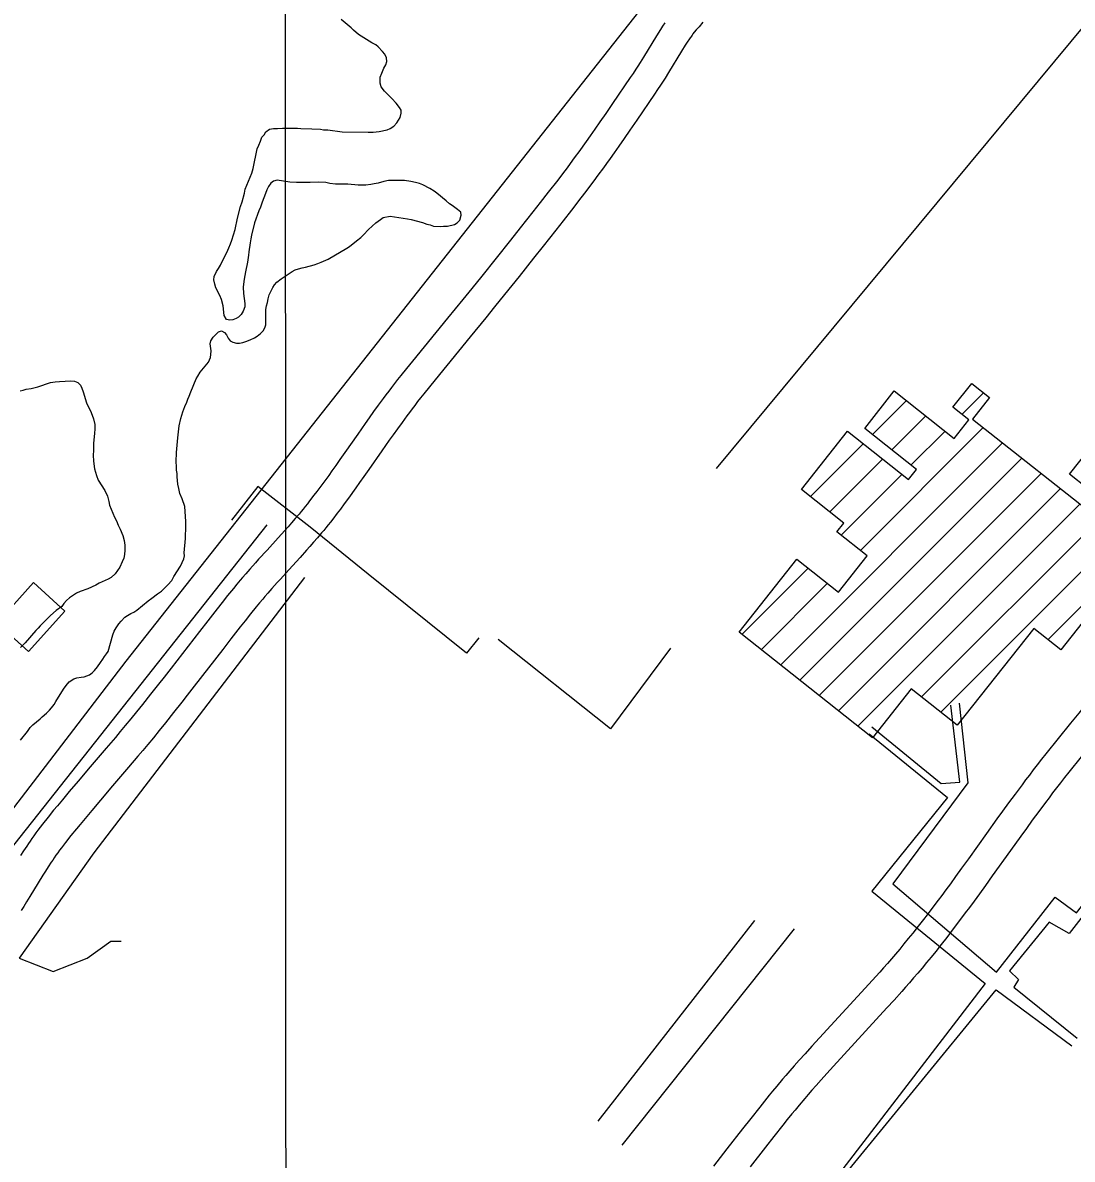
# Model space of a CAD drawing. Extents: x 3263578 to 3301413, y 764927 to 798602.
# Drawn here: x 3296288 to 3297360, y 781999 to 783160 of the extents above; entities that cross this region are included whole.
import ezdxf

# ---------------------------------------------------------------- set-up
doc = ezdxf.new("R2010")
doc.units = 0
for name, color, linetype in [('V-BLDG-OTLN', 7, 'Continuous'), ('V-GRID-MAJR', 7, 'Continuous'), ('V-ROAD-CNTR', 7, 'Continuous'), ('V-TOPO-SHOR', 7, 'Continuous'), ('V-UTIL-LINE', 7, 'Continuous')]:
    doc.layers.add(name, color=color, linetype=linetype)

msp = doc.modelspace()

# ---------------------------------------------------------------- linework, layer by layer
at = {"layer": 'V-BLDG-OTLN'}
for p, q in [((3297156, 782739.6), (3297190.8, 782774.4)), ((3297247.4, 782760.3), (3297269.4, 782782.3)), ((3297175.7, 782724), (3297210.5, 782758.8)), ((3297143.8, 782621.3), (3297269.3, 782746.9)), ((3297195.4, 782708.3), (3297230.2, 782743.1)), ((3297062, 782504.2), (3297289, 782731.2)), ((3297092.7, 782676.3), (3297146.6, 782730.2)), ((3297081.8, 782488.6), (3297308.8, 782715.6)), ((3297112.4, 782660.7), (3297166.3, 782714.6)), ((3297101.5, 782473), (3297328.5, 782700)), ((3297124, 782637), (3297186.1, 782699)), ((3297121.2, 782457.4), (3297348.2, 782684.4)), ((3297141, 782441.7), (3297368, 782668.7)), ((3297225.9, 782456), (3297429.8, 782659.9)), ((3297206.2, 782471.6), (3297387.7, 782653.1)), ((3297335.6, 782530.3), (3297435.6, 782630.3)), ((3297022.6, 782535.5), (3297090.4, 782603.3)), ((3297042.3, 782519.9), (3297110.2, 782587.7))]:
    msp.add_line(p, q, dxfattribs=at)
for points in [[(3297370.2, 782547.2), (3297348.6, 782519.9), (3297321.1, 782541.7), (3297242.7, 782442.7), (3297195.7, 782479.9), (3297156, 782429.8), (3297019.7, 782537.7), (3297078.9, 782612.5), (3297121.5, 782578.7), (3297150.8, 782615.8), (3297119.7, 782640.4), (3297126.7, 782649.3), (3297083.5, 782683.6), (3297130.5, 782743), (3297192.9, 782693.6), (3297201, 782703.9), (3297148.1, 782745.8), (3297178.4, 782784.2), (3297239.6, 782735.7), (3297254.6, 782754.6), (3297238.3, 782767.5), (3297257.5, 782791.8), (3297275.7, 782777.4), (3297258.4, 782755.5), (3297392, 782649.7)], [(3297393.6, 782670.5), (3297357.5, 782699.1), (3297398.2, 782750.5)]]:
    msp.add_lwpolyline(points, dxfattribs=at)
msp.add_lwpolyline([(3296261.4, 782547.1), (3296298.7, 782588.4), (3296330.8, 782559.4), (3296293.5, 782518.1)], close=True, dxfattribs=at)
at = {"layer": 'V-GRID-MAJR'}
msp.add_spline([(3296559.4, 775831.5), (3296556.8, 781892.5), (3296554.1, 787954.5), (3296551.5, 794016.6), (3296551.5, 794017.6)], degree=3, dxfattribs=at)
at = {"layer": 'V-ROAD-CNTR'}
for points in [[(3297584.1, 783413.1), (3296996.4, 782704.9)], [(3297044.6, 783333.5), (3296393, 782508.2), (3296007.2, 782004.7)], [(3296943.9, 783160.3), (3296941.6, 783156.7), (3296939.4, 783153.4), (3296935.5, 783147.1), (3296922, 783125.3), (3296918.7, 783119.9), (3296916.2, 783116), (3296914.3, 783113), (3296911.4, 783108.6), (3296908.5, 783104.3), (3296890.3, 783077.7), (3296883.5, 783067.7), (3296877.5, 783059.1), (3296872.3, 783051.5), (3296867.6, 783044.9), (3296863.6, 783039.2), (3296860, 783034.2), (3296856.9, 783029.8), (3296851.3, 783022.2), (3296847.1, 783016.5), (3296844, 783012.3), (3296839.2, 783006), (3296834.4, 782999.7), (3296824.8, 782987.3), (3296816.4, 782976.6), (3296809.1, 782967.2), (3296796.1, 782950.7), (3296786.3, 782938.4), (3296771.6, 782920), (3296756.9, 782901.6), (3296746.6, 782888.9), (3296737.6, 782877.8), (3296721.7, 782858.4), (3296697.8, 782829.2), (3296685.9, 782814.6), (3296680, 782807.3), (3296674, 782799.9), (3296670.8, 782795.8), (3296667.6, 782791.7), (3296664.6, 782787.8), (3296661.7, 782784), (3296658.9, 782780.3), (3296656.2, 782776.6), (3296651.1, 782769.7), (3296646.3, 782763.1), (3296641.9, 782756.9), (3296637.8, 782751.1), (3296630.1, 782740.2), (3296616.9, 782721.2), (3296611.9, 782714.1), (3296607.6, 782707.9), (3296603.7, 782702.6), (3296600.4, 782697.9), (3296597.4, 782693.9), (3296592.2, 782686.8), (3296588.3, 782681.5), (3296585.3, 782677.6), (3296580.8, 782671.8), (3296578.6, 782668.9), (3296576.3, 782666), (3296574.2, 782663.4), (3296572.1, 782660.9), (3296570.1, 782658.5), (3296566.1, 782653.8), (3296562.4, 782649.4), (3296558.8, 782645.3), (3296555.4, 782641.5), (3296548.9, 782634.3), (3296537.4, 782621.7), (3296528.7, 782612.2), (3296525.5, 782608.6), (3296519.8, 782602.3), (3296515.6, 782597.4), (3296512.4, 782593.7), (3296510, 782591), (3296506.5, 782586.8), (3296503.1, 782582.5), (3296497.1, 782575.1), (3296491.6, 782568.2), (3296486.4, 782561.6), (3296476.8, 782549.4), (3296468.4, 782538.6), (3296439.3, 782501.1), (3296432.1, 782491.7), (3296426.6, 782484.7), (3296418.4, 782474.3), (3296410.1, 782463.9)], [(3296982.7, 783160.9), (3296978.8, 783156.3), (3296976, 783153.1), (3296974, 783150.7), (3296972.6, 783148.9), (3296971.7, 783147.6), (3296971, 783146.7), (3296970, 783145.3), (3296968.9, 783143.7)], [(3296969, 783143.9), (3296966.8, 783140.5), (3296964.8, 783137.3), (3296961, 783131.2), (3296947.5, 783109.5), (3296944.1, 783103.9), (3296941.5, 783099.8), (3296939.4, 783096.7), (3296936.4, 783092.1), (3296933.3, 783087.5), (3296915.1, 783060.7), (3296908.2, 783050.7), (3296902.2, 783042), (3296896.8, 783034.3), (3296892.2, 783027.6), (3296888, 783021.8), (3296884.4, 783016.7), (3296881.2, 783012.2), (3296875.5, 783004.5), (3296871.2, 782998.7), (3296868, 782994.3), (3296863.1, 782987.8), (3296858.2, 782981.4), (3296848.5, 782968.9), (3296840.1, 782958.1), (3296832.6, 782948.6), (3296819.6, 782932.1), (3296809.8, 782919.7), (3296795, 782901.2), (3296780.2, 782882.8), (3296769.9, 782870), (3296760.8, 782858.8), (3296744.9, 782839.4), (3296721.1, 782810.3), (3296709.2, 782795.7), (3296703.3, 782788.4), (3296697.5, 782781.1), (3296694.3, 782777.2), (3296691.3, 782773.3), (3296688.4, 782769.5), (3296685.6, 782765.9), (3296682.9, 782762.3), (3296680.3, 782758.8), (3296675.3, 782752), (3296670.7, 782745.6), (3296666.3, 782739.5), (3296662.3, 782733.8), (3296654.7, 782723), (3296641.5, 782704), (3296636.4, 782696.8), (3296632, 782690.6), (3296628.1, 782685.1), (3296624.7, 782680.4), (3296621.7, 782676.2), (3296616.3, 782668.9), (3296612.3, 782663.5), (3296609.2, 782659.4), (3296604.5, 782653.3), (3296602.1, 782650.3), (3296599.7, 782647.3), (3296597.5, 782644.5), (3296595.3, 782641.8), (3296593.1, 782639.2), (3296588.9, 782634.3), (3296585, 782629.7), (3296581.2, 782625.4), (3296577.7, 782621.5), (3296571.1, 782614.2), (3296559.6, 782601.5), (3296551, 782592.1), (3296547.8, 782588.6), (3296542.3, 782582.4), (3296538.2, 782577.7), (3296535.2, 782574.2), (3296533, 782571.6), (3296529.7, 782567.7), (3296526.4, 782563.7), (3296520.5, 782556.4), (3296515.1, 782549.5), (3296510, 782543.1), (3296500.4, 782530.9), (3296492.1, 782520.2), (3296463, 782482.7), (3296455.7, 782473.3), (3296450.2, 782466.2), (3296441.9, 782455.7), (3296433.5, 782445.2)], [(3297404.3, 782500.8), (3297393.1, 782487.2), (3297378.1, 782468.9), (3297366.9, 782455.1), (3297358.4, 782444.7), (3297345.9, 782429.2), (3297333.3, 782413.6), (3297328.8, 782407.9), (3297324.5, 782402.4), (3297320.4, 782397), (3297316.4, 782391.8), (3297312.6, 782386.8), (3297308.9, 782381.9), (3297301.8, 782372.4), (3297295.2, 782363.4), (3297289, 782355), (3297283.3, 782347), (3297272.7, 782332.2), (3297254.1, 782306.3), (3297247.1, 782296.6), (3297241, 782288.2), (3297235.7, 782280.8), (3297231, 782274.4), (3297226.8, 782268.8)], [(3297427.1, 782481.2), (3297416.3, 782468.1), (3297401.3, 782449.9), (3297390.1, 782436.2), (3297381.8, 782425.9), (3297369.2, 782410.4), (3297356.8, 782394.8), (3297352.4, 782389.3), (3297348.2, 782384), (3297344.1, 782378.7), (3297340.2, 782373.6), (3297336.5, 782368.7), (3297332.9, 782363.9), (3297325.9, 782354.5), (3297319.4, 782345.7), (3297313.3, 782337.3), (3297307.6, 782329.5), (3297297, 782314.7), (3297278.5, 782288.8), (3297271.5, 782279.1), (3297265.3, 782270.5), (3297259.9, 782263.1), (3297255.1, 782256.6), (3297250.9, 782251)], [(3296410.1, 782464), (3296403.9, 782456.3), (3296398.1, 782449.1), (3296392.5, 782442.4), (3296387.3, 782436.2), (3296382.4, 782430.3), (3296373.1, 782419.4), (3296356.7, 782400.2), (3296344.4, 782385.7), (3296335.2, 782374.9), (3296328.3, 782366.6), (3296323.2, 782360.4), (3296319.3, 782355.8), (3296313.6, 782348.7), (3296307.9, 782341.6), (3296305.5, 782338.6), (3296303.3, 782335.6), (3296301.1, 782332.7), (3296299.1, 782329.8), (3296297.1, 782327.1), (3296295.3, 782324.4), (3296293.5, 782321.8), (3296291.8, 782319.3), (3296288.6, 782314.4), (3296285.6, 782309.8)], [(3296433.5, 782445.1), (3296427.2, 782437.3), (3296421.2, 782430), (3296415.6, 782423.2), (3296410.3, 782416.9), (3296405.3, 782411), (3296395.9, 782399.9), (3296379.5, 782380.7), (3296367.3, 782366.3), (3296358.2, 782355.5), (3296351.4, 782347.4), (3296346.3, 782341.3), (3296342.6, 782336.8), (3296337, 782329.9), (3296331.4, 782323), (3296329.3, 782320.2), (3296327.3, 782317.6), (3296325.3, 782315), (3296323.5, 782312.4), (3296321.7, 782309.9), (3296320, 782307.4), (3296318.4, 782305), (3296316.8, 782302.7), (3296313.8, 782298.1), (3296311, 782293.7), (3296308.4, 782289.5), (3296303.5, 782281.6), (3296294.9, 782267.6), (3296291.6, 782262.3), (3296288.7, 782257.6), (3296286.1, 782253.6)], [(3297226.8, 782268.8), (3297223.2, 782264), (3297216.8, 782255.5), (3297212, 782249.1), (3297208.3, 782244.4), (3297202.8, 782237.4), (3297197.3, 782230.4), (3297192.7, 782224.7), (3297188.2, 782219.3), (3297183.9, 782214.1), (3297179.6, 782209), (3297175.4, 782204.1), (3297171.3, 782199.4), (3297167.3, 782194.9), (3297163.5, 782190.5), (3297155.9, 782182), (3297148.7, 782174.1), (3297094, 782114.7), (3297087.2, 782107.1), (3297081.2, 782100.5), (3297076.1, 782094.7), (3297071.6, 782089.5), (3297067.6, 782085), (3297064.2, 782081), (3297058.3, 782074), (3297053.9, 782068.8), (3297050.6, 782064.7), (3297045.7, 782058.7), (3297040.8, 782052.7), (3297031.7, 782041.1), (3297023.3, 782030.3), (3297007.4, 782010), (3296993.6, 781992.2)], [(3297250.9, 782250.9), (3297247.2, 782246), (3297240.7, 782237.3), (3297235.8, 782230.9), (3297232, 782226), (3297226.4, 782218.8), (3297220.7, 782211.6), (3297216, 782205.8), (3297211.3, 782200.2), (3297206.8, 782194.7), (3297202.4, 782189.5), (3297198.1, 782184.5), (3297193.9, 782179.7), (3297189.8, 782175.1), (3297185.9, 782170.6), (3297178.2, 782161.9), (3297170.9, 782153.9), (3297116.2, 782094.5), (3297109.5, 782087.1), (3297103.6, 782080.5), (3297098.6, 782074.8), (3297094.2, 782069.8), (3297090.3, 782065.4), (3297087, 782061.5), (3297081.2, 782054.7), (3297077, 782049.6), (3297073.8, 782045.7), (3297069, 782039.9), (3297064.4, 782034), (3297055.3, 782022.6), (3297046.9, 782011.8), (3297031.1, 781991.6)]]:
    msp.add_lwpolyline(points, dxfattribs=at)
msp.add_spline([(3295928.2, 782029.6), (3295972.5, 782080.6), (3296030.9, 782125.2), (3296088.7, 782188.7), (3296120, 782229.6), (3296124.5, 782300.5), (3296103.2, 782384.2), (3296044.6, 782462.8), (3295997.7, 782543), (3296002.1, 782603.6), (3296025.2, 782667.4), (3296038.4, 782726), (3296068.1, 782767.2), (3296091.6, 782799.7), (3296108.6, 782824.6), (3296130.3, 782853.5), (3296145.6, 782878.2), (3296151.5, 782913.9), (3296123.8, 782952.9), (3296058.1, 782995.2), (3295965.4, 783024.8), (3295889.3, 783058.1), (3295760.9, 783171.2), (3295697, 783245.4), (3295620, 783335.8), (3295610.6, 783373.5), (3295574.6, 783538), (3295557.5, 783669.4), (3295540.5, 783799.4), (3295513.7, 783874.3), (3295519.9, 783912.4), (3295551.2, 783965.7), (3295598.9, 784034), (3295680.9, 784134.6), (3295738, 784204.5), (3295771.4, 784235.8), (3295805.9, 784259.8), (3295843.5, 784278.1), (3295883.4, 784280), (3295955, 784281.2), (3296008.7, 784288.5), (3296064.7, 784313.6), (3296103.2, 784337), (3296155.7, 784395.8), (3296221.2, 784458.5), (3296267, 784503.2), (3296311.1, 784532), (3296361.6, 784557.9), (3296418.6, 784576), (3296546.5, 784605.5), (3296673.5, 784638.5), (3296797.5, 784676.5), (3296897.1, 784686.1), (3296970.1, 784682.8), (3297011.3, 784656.8), (3297095.1, 784609.1), (3297178.6, 784571.1), (3297214.8, 784554.6)], degree=3, dxfattribs=at)
at = {"layer": 'V-TOPO-SHOR'}
msp.add_line((3296221.7, 782248.3), (3296537.5, 782647.3), dxfattribs=at)
for points in [[(3296548.1, 783052.3), (3296553.1, 783052.6), (3296565, 783052.8), (3296568.4, 783052.7), (3296571.9, 783052.3), (3296583.3, 783052.1), (3296592, 783051.6), (3296595.2, 783051.1), (3296599.6, 783050.8), (3296614.3, 783048.8), (3296640.7, 783048.6), (3296645.9, 783048.7), (3296651.8, 783049.2), (3296660.1, 783051.1), (3296663.3, 783052.2), (3296666.8, 783054.8), (3296669.9, 783058.2), (3296673.4, 783063.4), (3296674.6, 783068), (3296674.3, 783071), (3296672.9, 783073.8), (3296669.4, 783078.3), (3296664.8, 783083), (3296657.3, 783090.4), (3296654.1, 783094.9), (3296653, 783098.7), (3296652.9, 783104.6), (3296654.6, 783109), (3296656.8, 783113.8), (3296658.7, 783117.2), (3296659.8, 783120.8), (3296659.4, 783124.4), (3296657.7, 783128.1), (3296655.5, 783131.1), (3296651, 783135.6), (3296648.4, 783137.7), (3296644.4, 783140), (3296631, 783148.4), (3296625.6, 783152.9), (3296623.3, 783155.2), (3296613.1, 783163.6)], [(3296721.9, 782952.6), (3296728.8, 782954.1), (3296731.7, 782955.9), (3296734.3, 782958.6), (3296735.6, 782963.7), (3296735.3, 782966.7), (3296732.1, 782969.6), (3296726.7, 782973.7), (3296723.9, 782975.3), (3296720.5, 782978.4), (3296710.8, 782986.2), (3296708, 782988.3), (3296703.8, 782991), (3296696.6, 782994.7), (3296693.2, 782996), (3296689, 782997.2), (3296684.4, 782998.3), (3296677.8, 782999.2), (3296670.5, 782999.3), (3296661.5, 782999.1), (3296656.8, 782998.2), (3296651.1, 782996.4), (3296646.9, 782995.7), (3296643.5, 782995.1), (3296638.2, 782994.6), (3296633.8, 782994.5), (3296630.4, 782994.6), (3296619.9, 782995.3), (3296610.8, 782995.5), (3296607.2, 782995.3), (3296601.4, 782996.2), (3296597.4, 782997.1), (3296590.1, 782997.4), (3296581.5, 782997.3), (3296576.2, 782997), (3296570.8, 782997.1), (3296567.6, 782997), (3296560.5, 782997.5), (3296547.7, 782999.7), (3296544, 782998.6), (3296541.2, 782996.4), (3296538.7, 782993), (3296537.2, 782989.8), (3296535.9, 782985.8), (3296532.4, 782977.2), (3296530.7, 782972), (3296529, 782968.2), (3296524.6, 782955.8), (3296521.6, 782943.3), (3296520.7, 782939.5), (3296520, 782935.5), (3296518.9, 782926.2), (3296518.6, 782923), (3296517.5, 782915.6), (3296515.3, 782905.8), (3296514, 782898.3), (3296513.3, 782893.3), (3296513.1, 782890.1), (3296513.4, 782883.8), (3296514.8, 782873.5), (3296514.8, 782870.3), (3296513.1, 782865.7), (3296511, 782862.3), (3296508.3, 782859.7), (3296505.7, 782858.2), (3296502.5, 782856.8), (3296499.4, 782856.5), (3296495.8, 782857.3), (3296493.5, 782861.4), (3296492.6, 782871.1), (3296490.7, 782877.5), (3296489.2, 782881.6), (3296485.1, 782889.7), (3296483.9, 782893.4), (3296483, 782897.6), (3296483.4, 782901.2), (3296485.7, 782906.4), (3296487.8, 782909.4), (3296489.7, 782912.6), (3296492.2, 782917.8), (3296496.3, 782925.8), (3296498.2, 782930.4), (3296500.1, 782934.4), (3296501.5, 782938.2), (3296504.7, 782949), (3296507.3, 782960.7), (3296510.4, 782972.7), (3296511.8, 782977.5), (3296514.2, 782986.3), (3296515.1, 782990.4), (3296521.8, 783006.6), (3296523.1, 783011.4), (3296527.4, 783031.5), (3296528.9, 783035.3), (3296530.8, 783039.3), (3296532.2, 783043.3), (3296534.3, 783046), (3296536, 783048.8), (3296540, 783051.6), (3296543.9, 783052.3), (3296548.1, 783052.3)], [(3296440, 782590.7), (3296442.2, 782594.5), (3296449.1, 782605.1), (3296452.2, 782612.7), (3296452.9, 782615.7), (3296452.7, 782618.9), (3296454, 782633.4), (3296454, 782638.2), (3296454.3, 782641.7), (3296454.4, 782650.9), (3296453.8, 782661), (3296453.3, 782666.2), (3296450.8, 782674.1), (3296448.4, 782679.6), (3296447.1, 782684.7), (3296446.2, 782688.9), (3296445.5, 782696.6), (3296445.4, 782700), (3296444.8, 782703.2), (3296444.9, 782706.9), (3296444.5, 782711.9), (3296444.7, 782721.2), (3296446.1, 782736.3), (3296447.7, 782748.5), (3296449.3, 782756.1), (3296451.2, 782762.8), (3296453.3, 782768.2), (3296455.4, 782772.6), (3296456.4, 782775.8), (3296457.9, 782778.8), (3296459.4, 782783.2), (3296465, 782796.6), (3296466.5, 782799.4), (3296469, 782803.4), (3296477.4, 782813.7), (3296479.5, 782818.3), (3296480.1, 782821.5), (3296480.2, 782825.3), (3296479.3, 782832.2), (3296479.8, 782835.4), (3296482.2, 782839), (3296487.8, 782844.6), (3296490.8, 782845.7), (3296493.8, 782843.9), (3296496, 782841.6), (3296497.7, 782838.2), (3296499.7, 782835.3), (3296502.5, 782833.9), (3296506.3, 782833), (3296509.3, 782833.1), (3296512.8, 782833.7), (3296515.8, 782834.6), (3296520.3, 782836.4), (3296524.7, 782838.5), (3296527.4, 782840.1), (3296530.8, 782842.9), (3296533.3, 782845.6), (3296535, 782848.6), (3296536, 782851.6), (3296536.1, 782855.5), (3296536.3, 782858.9), (3296536.2, 782862.3), (3296536.3, 782867.3), (3296536.7, 782871), (3296537.8, 782874.4), (3296538.5, 782878.4), (3296539.5, 782882.4), (3296543.3, 782889.8), (3296544.9, 782892.6), (3296547.4, 782895.4), (3296551.9, 782898.9), (3296558.8, 782903.6), (3296563.1, 782906.2), (3296566.1, 782907.8), (3296569.4, 782909.1), (3296573.2, 782910.1), (3296576.8, 782910.6), (3296585.5, 782912.9), (3296589.4, 782914.4), (3296592.8, 782915.6), (3296599.7, 782918.9), (3296618.8, 782930.1), (3296621.5, 782931.8), (3296628.8, 782937.4), (3296633.1, 782941.1), (3296635.8, 782943.7), (3296640.9, 782949.3), (3296648.7, 782955.8), (3296653.2, 782959.3), (3296656, 782961.3), (3296663.1, 782962.6), (3296671.9, 782961.5), (3296681, 782959.9), (3296684.8, 782959.4), (3296696.4, 782956.4), (3296700.8, 782954.7), (3296704, 782953.9), (3296707.4, 782952.6), (3296714.7, 782952.1), (3296717.7, 782952.5), (3296721.9, 782952.6)], [(3296285, 782784.4), (3296288, 782784.9), (3296291.4, 782785.9), (3296296.3, 782786.8), (3296303, 782788.5), (3296316.1, 782792.7), (3296320.8, 782793.5), (3296325.4, 782794), (3296336.9, 782794.4), (3296340.5, 782794.2), (3296344.1, 782792.7), (3296346.7, 782790), (3296348.2, 782787), (3296349.6, 782783.3), (3296352.8, 782772), (3296357.5, 782762.1), (3296360, 782755.8), (3296361.4, 782749.9), (3296361.3, 782745.1), (3296361, 782741), (3296360, 782730.4), (3296359.9, 782723.5), (3296359.6, 782718.7), (3296359.9, 782712.5), (3296361.2, 782704.6), (3296363.1, 782697.7), (3296364.9, 782693.2), (3296371.5, 782682.5), (3296374.3, 782676.6), (3296375.8, 782671.3), (3296376.5, 782667.5), (3296378.1, 782663.4), (3296381.6, 782655.3), (3296383.5, 782651.5), (3296385.3, 782647), (3296387.2, 782643.1), (3296389.9, 782636.7), (3296391.5, 782631.6), (3296392.2, 782626.5), (3296392.1, 782621.5), (3296391.6, 782617.3), (3296391, 782613.5), (3296389.5, 782609.7), (3296386.8, 782604.1), (3296382.3, 782597.3), (3296378.2, 782593.5), (3296374.9, 782591.8), (3296365.8, 782587.7), (3296362.5, 782585.9), (3296354.4, 782582.2), (3296346.5, 782579.3), (3296342.7, 782577.6), (3296338.6, 782575), (3296335.5, 782572.9), (3296332.5, 782570.3), (3296329.8, 782567.1), (3296327.8, 782564.1), (3296322, 782559.8), (3296316.1, 782554.8), (3296308.8, 782547.5), (3296305.7, 782544.3), (3296303.6, 782542), (3296301.2, 782539.6), (3296290.1, 782526.9), (3296285.6, 782522.1)], [(3296575.6, 782593.5), (3296360.5, 782312.5), (3296284.1, 782204.9), (3296318.8, 782191), (3296353.5, 782204.9), (3296377.8, 782222.2), (3296388.2, 782222.2)], [(3296285.3, 782427.4), (3296292.5, 782436.4), (3296295.3, 782440.4), (3296298, 782443.1), (3296305.4, 782449.3), (3296307.6, 782451.4), (3296312.1, 782455.2), (3296315.2, 782458.2), (3296317.2, 782460.6), (3296319.7, 782463.9), (3296321.4, 782466.9), (3296329.4, 782479.7), (3296332.1, 782483.3), (3296335.2, 782486.9), (3296339.9, 782490), (3296342.9, 782491), (3296347.3, 782491.7), (3296350.6, 782492.1), (3296356, 782494.2), (3296358.7, 782496.2), (3296361.1, 782498.5), (3296364.2, 782502.3), (3296367.1, 782506.7), (3296369.6, 782510.1), (3296371.2, 782512.9), (3296373.3, 782515.5), (3296375, 782518.2), (3296379.7, 782535.1), (3296381.3, 782538.9), (3296383.2, 782542.3), (3296385.9, 782546.3), (3296388.3, 782549.1), (3296392.2, 782553), (3296394.9, 782554.8), (3296398.3, 782556.7), (3296401.2, 782558.1), (3296404.2, 782560.1), (3296415.9, 782569.8), (3296419.7, 782572.5), (3296425.4, 782577.1), (3296429.5, 782579.8), (3296435.9, 782586.2), (3296440, 782590.7)]]:
    msp.add_lwpolyline(points, dxfattribs=at)
at = {"layer": 'V-UTIL-LINE'}
for p, q in [((3296875.8, 782038.4), (3297035.7, 782243.1)), ((3297076.2, 782234.8), (3296900, 782013.6))]:
    msp.add_line(p, q, dxfattribs=at)
for points in [[(3296753.7, 782532), (3296741.3, 782516.3), (3296640.8, 782597.1), (3296581.6, 782644.9), (3296527.8, 782686.5), (3296501.1, 782652.1)], [(3296949.6, 782521.3), (3296888.4, 782439), (3296773.7, 782530.2)], [(3297155.5, 782441), (3297226.2, 782383.2), (3297245.2, 782384.5), (3297236.1, 782463.3)], [(3297244.5, 782465.3), (3297253.6, 782384), (3297176.9, 782280.6), (3297282.9, 782190.3), (3297342.8, 782267.1), (3297364.7, 782251), (3297420.8, 782322.3)], [(3297152.6, 782434), (3297232.6, 782368.9), (3297155.4, 782273.1), (3297271.3, 782178.9), (3297019.8, 781851.7)], [(3297424.8, 782317), (3297357, 782230.1), (3297336.5, 782241.6), (3297296.1, 782191.7), (3297305.4, 782183.1), (3297300.5, 782175.2), (3297365.4, 782123.1)], [(3297019.8, 781851.7), (3297282.6, 782172.5), (3297359.9, 782115.2)]]:
    msp.add_lwpolyline(points, dxfattribs=at)

doc.saveas('drawing.dxf')
